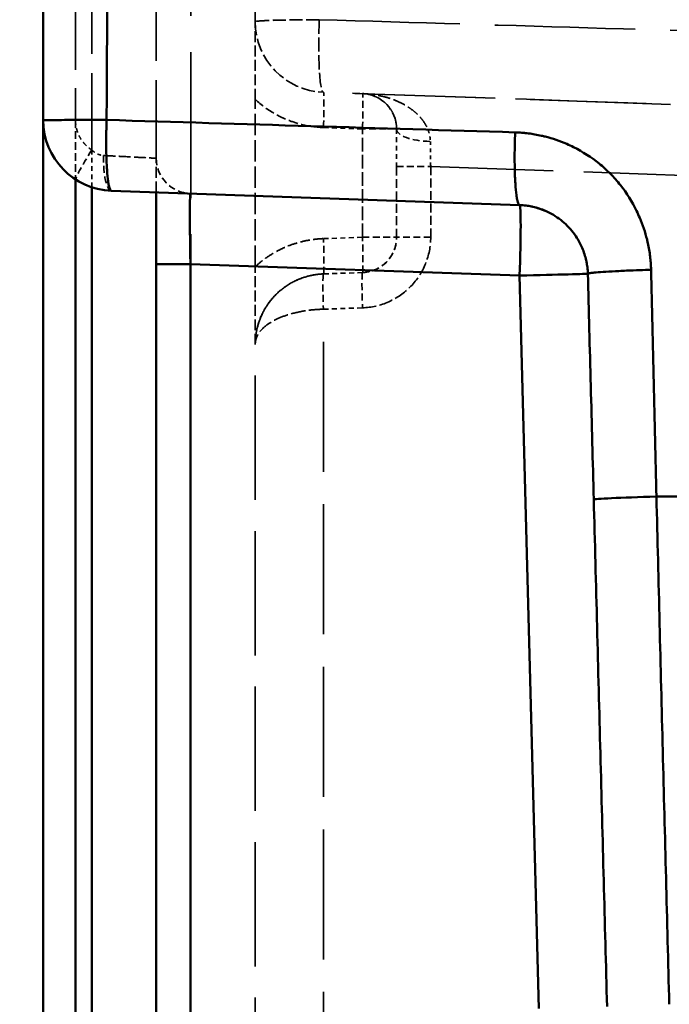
# Model space of a CAD drawing. Header units: millimetres. Extents: x 3367 to 6255, y 2001 to 4216.
# Tile 627 of 656: x 5366 to 5384, y 4022 to 4050. Entities that reach past the tile are written whole.
import ezdxf

# ---------------------------------------------------------------- set-up
doc = ezdxf.new("R2010")
doc.units = ezdxf.units.MM
doc.linetypes.add('DASHED', pattern=[0.2067, 0.1654, -0.0413])
for name, color, linetype, lineweight in [('AM_5', 3, 'Continuous', 25), ('Sichtbare Kanten(DIN)', 7, 'Continuous', 50), ('Sichtbare tangentiale Kanten(DIN)', 7, 'Continuous', 50), ('Verdeckte Kanten(DIN)', 7, 'DASHED', 35), ('Verdeckte tangentiale Kanten(DIN)', 7, 'DASHED', 35)]:
    doc.layers.add(name, color=color, linetype=linetype, lineweight=lineweight)
doc.styles.get("Standard").update_dxf_attribs({"font": 'ISOCP.SHX'})
doc.dimstyles.new('Standard$0', dxfattribs={"dimtxt": 0.18, "dimasz": 0.18, "dimexe": 0.18, "dimexo": 0.0625, "dimgap": 0.09, "dimtad": 0, "dimtih": 1, "dimtoh": 1, "dimdec": 4, "dimzin": 0, "dimdsep": 46, "dimtxsty": 'STANDARD', "dimcen": 0.09, "dimadec": 0, "dimazin": 0, "dimtfac": 1, "dimtdec": 4, "dimtofl": 0, "dimtmove": 0, "dimatfit": 3, "dimfxl": 1, "dimtolj": 1, "dimtzin": 0, "dimarcsym": 0})

# ---------------------------------------------------------------- blocks, each defined once
blk = doc.blocks.new('*D18')
at = {"layer": 'AM_5', "color": 0, "lineweight": -2, "transparency": 16777216}
for p, q in [((5366.55, 4095.878), (5343.015, 4095.878)), ((5343.195, 4094.078), (5343.195, 3447.6)), ((5343.195, 2774.028), (5343.195, 3420.506)), ((5366.55, 2772.228), (5343.015, 2772.228))]:
    blk.add_line(p, q, dxfattribs=at)
at = {"layer": 'AM_5', "color": 0, "transparency": 16777216}
for points in [[(5342.895, 4094.078), (5343.495, 4094.078), (5343.195, 4095.878)], [(5342.895, 2774.028), (5343.495, 2774.028), (5343.195, 2772.228)]]:
    blk.add_solid(points, dxfattribs=at)
at = {"layer": 'Defpoints', "color": 0, "transparency": 16777216}
for p in [(5366.612, 4095.878), (5343.195, 2772.228), (5366.612, 2772.228)]:
    blk.add_point(p, dxfattribs=at)
at = {"layer": 'AM_5', "color": 0, "transparency": 16777216, "insert": (5343.195, 3434.053), "char_height": 10, "attachment_point": 5, "rotation": 90}
blk.add_mtext('\\A1;132,5', dxfattribs=at)

msp = doc.modelspace()

# ---------------------------------------------------------------- linework, layer by layer
at = {"layer": 'Sichtbare Kanten(DIN)'}
for p, q in [((5366.61241, 4075.85478), (5366.61241, 4047.42687)), ((5366.61241, 4017.85299), (5366.61241, 4047.42687)), ((5380.09525, 4045.02465), (5368.54261, 4045.42808)), ((5369.81241, 4043.35126), (5369.81241, 4021.9286))]:
    msp.add_line(p, q, dxfattribs=at)
for centre, start, end in [((5368.61241, 4047.42686), 179.999955, 268), ((5380.02545, 4043.02587), 66.640102, 85.144815)]:
    msp.add_arc(centre, 2, start, end, dxfattribs=at)
for points, knots in [([(5369.81241, 4043.35126), (5369.81241, 4043.57562), (5369.81241, 4043.79988), (5369.81241, 4044.01854), (5369.81241, 4044.18253), (5369.81241, 4044.34347), (5369.81241, 4044.49887), (5369.81241, 4044.55068), (5369.81241, 4044.60187), (5369.81241, 4044.65239), (5369.81241, 4044.85444), (5369.81241, 4045.04544), (5369.81241, 4045.22078), (5369.81241, 4045.27674), (5369.81241, 4045.33111), (5369.81241, 4045.38374)], [-11.7786815, -11.7786815, -11.7786815, -11.7786815, -11.10603156, -11.10603156, -11.10603156, -10.60156533, -10.60156533, -10.60156533, -10.43338162, -10.43338162, -10.43338162, -9.76073168, -9.76073168, -9.76073168, -9.54605046, -9.54605046, -9.54605046, -9.54605046]), ([(5380.09525, 4045.02465), (5380.12661, 4045.02313), (5380.15795, 4045.0216), (5380.18925, 4045.01914), (5380.22052, 4045.01668), (5380.25173, 4045.01328), (5380.28289, 4045.00919), (5380.33044, 4045.00293), (5380.37784, 4044.99504), (5380.42503, 4044.98545), (5380.43946, 4044.98251), (5380.45387, 4044.97941), (5380.46826, 4044.97616), (5380.59018, 4044.94855), (5380.7103, 4044.90925), (5380.82572, 4044.85878), (5380.9025, 4044.82521), (5380.9772, 4044.78672), (5381.04901, 4044.74388), (5381.19327, 4044.65781), (5381.32627, 4044.55416), (5381.44439, 4044.43527), (5381.56214, 4044.31675), (5381.66515, 4044.18303), (5381.75065, 4044.03737), (5381.79299, 4043.96524), (5381.83105, 4043.89007), (5381.86416, 4043.81271), (5381.9138, 4043.69675), (5381.95228, 4043.57588), (5381.97913, 4043.45317), (5381.98225, 4043.43889), (5381.98522, 4043.42459), (5381.98803, 4043.41027), (5381.99737, 4043.36265), (5382.00497, 4043.3148), (5382.01081, 4043.2668), (5382.01462, 4043.23549), (5382.01768, 4043.20411), (5382.02003, 4043.17269), (5382.02121, 4043.15696), (5382.0222, 4043.14123), (5382.02296, 4043.12549), (5382.02372, 4043.10974), (5382.02424, 4043.09399), (5382.02477, 4043.07823)], [0, 0, 0, 0, 0.03167128, 0.03167128, 0.03167128, 0.06331338, 0.06331338, 0.06331338, 0.1116079, 0.1116079, 0.1116079, 0.12637928, 0.12637928, 0.12637928, 0.25155357, 0.25155357, 0.25155357, 0.33482371, 0.33482371, 0.33482371, 0.50211203, 0.50211203, 0.50211203, 0.66886739, 0.66886739, 0.66886739, 0.75144864, 0.75144864, 0.75144864, 0.87522196, 0.87522196, 0.87522196, 0.88962246, 0.88962246, 0.88962246, 0.9375083, 0.9375083, 0.9375083, 0.96874346, 0.96874346, 0.96874346, 0.98437093, 0.98437093, 0.98437093, 1, 1, 1, 1]), ([(5382.02477, 4043.07823), (5382.03849, 4042.55412), (5382.05222, 4042.02995), (5382.06594, 4041.50577), (5382.07996, 4040.97065), (5382.09397, 4040.43552), (5382.10798, 4039.90036), (5382.122, 4039.36518), (5382.13601, 4038.82998), (5382.15003, 4038.29476), (5382.16404, 4037.75953), (5382.17806, 4037.22429), (5382.19207, 4036.68899)], [13.01224523, 13.01224523, 13.01224523, 13.01224523, 14.58596842, 14.58596842, 14.58596842, 16.19257983, 16.19257983, 16.19257983, 17.79924949, 17.79924949, 17.79924949, 19.4059654, 19.4059654, 19.4059654, 19.4059654]), ([(5382.19209, 4036.68838), (5382.2235, 4035.48882), (5382.25492, 4034.28907), (5382.28633, 4033.08942), (5382.31775, 4031.88967), (5382.34916, 4030.69002), (5382.38058, 4029.49035), (5382.41199, 4028.29064), (5382.44341, 4027.09093), (5382.47483, 4025.89117), (5382.50595, 4024.70258), (5382.53708, 4023.51395), (5382.5682, 4022.32531)], [33.8972988, 33.8972988, 33.8972988, 33.8972988, 37.4977417, 37.4977417, 37.4977417, 41.09849148, 41.09849148, 41.09849148, 44.69933489, 44.69933489, 44.69933489, 48.26666851, 48.26666851, 48.26666851, 48.26666851])]:
    msp.add_open_spline(points, degree=3, knots=knots, dxfattribs=at)
at = {"layer": 'Sichtbare tangentiale Kanten(DIN)'}
for p, q in [((5367.52525, 4045.74819), (5367.52525, 4019.53166)), ((5367.98672, 4019.75259), (5367.98672, 4045.52726)), ((5369.81241, 4043.35126), (5370.77751, 4043.35126)), ((5380.09525, 4043.02587), (5370.77751, 4043.35126)), ((5370.77751, 4021.9286), (5370.77751, 4043.35126)), ((5380.63869, 4022.27296), (5380.09525, 4043.02587))]:
    msp.add_line(p, q, dxfattribs=at)
for centre, major_axis, ratio, start_param, end_param in [((5368.07387, 4046.58426), (-0.53853, -0.8426), 0.07351885, 6.27459641, 6.28318531), ((5380.02545, 4043.02587), (0.0698, 1.99878), 0.03487826, 4.71360696, 6.28318531), ((5380.02545, 4043.02587), (1.99931, 0.05235), 0.00091412, 4.7472836, 6.28318531), ((5384.19141, 4036.74073), (-1.99931, -0.05235), 0.01712102, 4.82519354, 6.28425574)]:
    msp.add_ellipse(centre, major_axis=major_axis, ratio=ratio, start_param=start_param, end_param=end_param, dxfattribs=at)
for points, knots in [([(5368.55352, 4075.86167), (5368.54131, 4073.48996), (5368.53037, 4071.11703), (5368.51845, 4068.74597), (5368.50656, 4066.38045), (5368.4937, 4064.0168), (5368.48068, 4061.65134), (5368.46764, 4059.28414), (5368.45446, 4056.91514), (5368.44219, 4054.54626), (5368.42992, 4052.17553), (5368.41856, 4049.80492), (5368.40661, 4047.43518)], [0, 0, 0, 0, 0.25029929, 0.25029929, 0.25029929, 0.50001247, 0.50001247, 0.50001247, 0.74990865, 0.74990865, 0.74990865, 1, 1, 1, 1]), ([(5366.61241, 4047.42686), (5366.61253, 4047.42692), (5366.62147, 4047.42776), (5366.63908, 4047.42821), (5366.66095, 4047.42877), (5366.69635, 4047.42932), (5366.74489, 4047.42985), (5366.77452, 4047.43017), (5366.80902, 4047.43049), (5366.84796, 4047.43079), (5366.9245, 4047.4314), (5367.01805, 4047.43196), (5367.12622, 4047.43246), (5367.23574, 4047.43297), (5367.36027, 4047.43342), (5367.49679, 4047.4338), (5367.56376, 4047.43399), (5367.63362, 4047.43416), (5367.70575, 4047.43431), (5367.82842, 4047.43457), (5367.9577, 4047.43478), (5368.08931, 4047.43493), (5368.19373, 4047.43505), (5368.2997, 4047.43513), (5368.40646, 4047.43517)], [0, 0, 0, 0, 0.111135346, 0.111135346, 0.111135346, 0.249163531, 0.249163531, 0.249163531, 0.333406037, 0.333406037, 0.333406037, 0.499029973, 0.499029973, 0.499029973, 0.66673937, 0.66673937, 0.66673937, 0.749012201, 0.749012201, 0.749012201, 0.888913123, 0.888913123, 0.888913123, 0.999906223, 0.999906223, 0.999906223, 0.999906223]), ([(5368.54261, 4045.42808), (5368.53926, 4045.42864), (5368.53591, 4045.42919), (5368.5326, 4045.43077), (5368.52929, 4045.43234), (5368.52601, 4045.43492), (5368.52277, 4045.43827), (5368.51784, 4045.44335), (5368.51299, 4045.45021), (5368.50821, 4045.45892), (5368.50672, 4045.46164), (5368.50524, 4045.46454), (5368.50377, 4045.46762), (5368.4915, 4045.49331), (5368.47983, 4045.53186), (5368.46909, 4045.58261), (5368.46197, 4045.61628), (5368.45525, 4045.65531), (5368.44902, 4045.69903), (5368.43645, 4045.78726), (5368.4258, 4045.89467), (5368.41741, 4046.0184), (5368.40904, 4046.14188), (5368.40291, 4046.28166), (5368.39918, 4046.43352), (5368.39732, 4046.50919), (5368.39605, 4046.58798), (5368.39542, 4046.66894), (5368.39447, 4046.79047), (5368.39495, 4046.91688), (5368.3968, 4047.04474), (5368.39702, 4047.05998), (5368.39726, 4047.07524), (5368.39752, 4047.09051), (5368.39836, 4047.13995), (5368.39939, 4047.18953), (5368.40061, 4047.23919), (5368.40142, 4047.27181), (5368.4023, 4047.30446), (5368.40329, 4047.33713), (5368.40427, 4047.36981), (5368.40537, 4047.40249), (5368.40646, 4047.43518)], [0, 0, 0, 0, 0.031571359, 0.031571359, 0.031571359, 0.063129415, 0.063129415, 0.063129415, 0.111058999, 0.111058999, 0.111058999, 0.126006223, 0.126006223, 0.126006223, 0.250529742, 0.250529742, 0.250529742, 0.333176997, 0.333176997, 0.333176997, 0.500004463, 0.500004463, 0.500004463, 0.66651033, 0.66651033, 0.66651033, 0.749472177, 0.749472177, 0.749472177, 0.873993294, 0.873993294, 0.873993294, 0.888836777, 0.888836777, 0.888836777, 0.936874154, 0.936874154, 0.936874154, 0.968433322, 0.968433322, 0.968433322, 0.999998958, 0.999998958, 0.999998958, 0.999998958]), ([(5368.40661, 4047.43518), (5370.3331, 4047.37652), (5372.25959, 4047.31806), (5374.1863, 4047.25941), (5376.11308, 4047.20076), (5378.04007, 4047.1419), (5379.96706, 4047.08317)], [0, 0, 0, 0, 0.49999211, 0.49999211, 0.49999211, 1, 1, 1, 1]), ([(5379.96706, 4047.08317), (5379.96267, 4046.9663), (5379.95931, 4046.84915), (5379.957, 4046.73254), (5379.95411, 4046.58645), (5379.95288, 4046.44099), (5379.95345, 4046.30174), (5379.9538, 4046.2187), (5379.95478, 4046.13788), (5379.95638, 4046.06012), (5379.95959, 4045.90436), (5379.96524, 4045.76091), (5379.97315, 4045.63386), (5379.98109, 4045.50632), (5379.99131, 4045.39529), (5380.00353, 4045.3042), (5380.00956, 4045.25925), (5380.01608, 4045.21919), (5380.02302, 4045.1846), (5380.0348, 4045.12595), (5380.04781, 4045.08312), (5380.0615, 4045.05672), (5380.07239, 4045.03573), (5380.08371, 4045.02506), (5380.09525, 4045.02465)], [0, 0, 0, 0, 0.111138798, 0.111138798, 0.111138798, 0.250378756, 0.250378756, 0.250378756, 0.333416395, 0.333416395, 0.333416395, 0.499758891, 0.499758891, 0.499758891, 0.666749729, 0.666749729, 0.666749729, 0.749153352, 0.749153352, 0.749153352, 0.888916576, 0.888916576, 0.888916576, 0.999995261, 0.999995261, 0.999995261, 0.999995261]), ([(5379.96706, 4047.08317), (5380.02978, 4047.08035), (5380.09251, 4047.07745), (5380.15514, 4047.07267), (5380.18774, 4047.07018), (5380.22031, 4047.06718), (5380.25285, 4047.06376), (5380.28275, 4047.06062), (5380.31262, 4047.05709), (5380.34246, 4047.05323), (5380.46688, 4047.03715), (5380.59071, 4047.01532), (5380.71319, 4046.98768), (5380.7481, 4046.9798), (5380.7829, 4046.97146), (5380.81758, 4046.96264), (5381.02637, 4046.90958), (5381.23059, 4046.83986), (5381.42795, 4046.75418), (5381.4937, 4046.72563), (5381.55868, 4046.69532), (5381.62281, 4046.66327), (5381.87939, 4046.53505), (5382.12237, 4046.37923), (5382.34548, 4046.19868), (5382.45615, 4046.10913), (5382.56189, 4046.01338), (5382.66191, 4045.91195), (5382.76346, 4045.80896), (5382.85911, 4045.70012), (5382.9486, 4045.58642), (5383.12634, 4045.36059), (5383.27927, 4045.11517), (5383.40526, 4044.8566), (5383.4362, 4044.79311), (5383.46551, 4044.72881), (5383.49315, 4044.6638), (5383.57808, 4044.46405), (5383.64726, 4044.25758), (5383.69949, 4044.04642), (5383.70795, 4044.01224), (5383.71596, 4043.97794), (5383.72352, 4043.94353), (5383.75065, 4043.82012), (5383.77199, 4043.69535), (5383.7872, 4043.56999), (5383.79089, 4043.53959), (5383.79423, 4043.50916), (5383.7972, 4043.47871), (5383.80038, 4043.44623), (5383.80315, 4043.41372), (5383.80553, 4043.38119), (5383.80784, 4043.34963), (5383.80978, 4043.31805), (5383.81122, 4043.28645), (5383.81267, 4043.25483), (5383.81362, 4043.22319), (5383.81457, 4043.19155)], [0, 0, 0, 0, 0.03131519, 0.03131519, 0.03131519, 0.04761439, 0.04761439, 0.04761439, 0.06259105, 0.06259105, 0.06259105, 0.12504248, 0.12504248, 0.12504248, 0.14284316, 0.14284316, 0.14284316, 0.25002092, 0.25002092, 0.25002092, 0.28572559, 0.28572559, 0.28572559, 0.42858753, 0.42858753, 0.42858753, 0.49944962, 0.49944962, 0.49944962, 0.57139403, 0.57139403, 0.57139403, 0.71428523, 0.71428523, 0.71428523, 0.74937099, 0.74937099, 0.74937099, 0.85717296, 0.85717296, 0.85717296, 0.87462382, 0.87462382, 0.87462382, 0.93721478, 0.93721478, 0.93721478, 0.95239099, 0.95239099, 0.95239099, 0.96857731, 0.96857731, 0.96857731, 0.98428201, 0.98428201, 0.98428201, 1, 1, 1, 1]), ([(5370.77751, 4043.35126), (5370.77299, 4043.61057), (5370.76932, 4043.87269), (5370.76683, 4044.11672), (5370.76436, 4044.3596), (5370.76309, 4044.58072), (5370.76309, 4044.76494), (5370.76309, 4044.94917), (5370.76436, 4045.09766), (5370.76683, 4045.19807), (5370.76932, 4045.29896), (5370.77299, 4045.35022), (5370.77751, 4045.35004)], [0, 0, 0, 0, 0.25059255, 0.25059255, 0.25059255, 0.5, 0.5, 0.5, 0.74940745, 0.74940745, 0.74940745, 1, 1, 1, 1]), ([(5383.81457, 4043.19155), (5383.70764, 4043.18839), (5383.60165, 4043.18496), (5383.49723, 4043.18129), (5383.36632, 4043.17668), (5383.23774, 4043.17168), (5383.11571, 4043.16642), (5383.04306, 4043.16329), (5382.97273, 4043.16006), (5382.90533, 4043.15678), (5382.76989, 4043.15019), (5382.64631, 4043.14336), (5382.53756, 4043.13647), (5382.42882, 4043.12958), (5382.33488, 4043.12263), (5382.2582, 4043.11579), (5382.22004, 4043.11239), (5382.18618, 4043.10902), (5382.15705, 4043.1057), (5382.10812, 4043.10014), (5382.07255, 4043.09475), (5382.05077, 4043.08969), (5382.03339, 4043.08566), (5382.02467, 4043.08183), (5382.02477, 4043.07823)], [0, 0, 0, 0, 0.11111054, 0.11111054, 0.11111054, 0.25040131, 0.25040131, 0.25040131, 0.33333162, 0.33333162, 0.33333162, 0.49999621, 0.49999621, 0.49999621, 0.66666495, 0.66666495, 0.66666495, 0.74959105, 0.74959105, 0.74959105, 0.88888832, 0.88888832, 0.88888832, 1, 1, 1, 1]), ([(5383.81462, 4043.19155), (5383.82667, 4042.66513), (5383.83871, 4042.13874), (5383.8509, 4041.61229), (5383.86334, 4041.07444), (5383.87593, 4040.53651), (5383.88862, 4039.99857), (5383.90132, 4039.46038), (5383.91412, 4038.92217), (5383.92711, 4038.38392), (5383.9401, 4037.84558), (5383.95327, 4037.30719), (5383.96644, 4036.76887)], [0, 0, 0, 0, 0.245921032, 0.245921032, 0.245921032, 0.497168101, 0.497168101, 0.497168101, 0.748527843, 0.748527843, 0.748527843, 0.99993231, 0.99993231, 0.99993231, 0.99993231]), ([(5383.96594, 4036.76887), (5387.92969, 4036.76888), (5399.82512, 4036.76875), (5417.68978, 4036.76827), (5437.57148, 4036.76869), (5455.49932, 4036.76873), (5473.45181, 4036.76872), (5491.4135, 4036.7684), (5509.37538, 4036.76845), (5545.2998, 4036.76883), (5587.23611, 4036.76843), (5629.18013, 4036.76927), (5653.14966, 4036.76892), (5671.12576, 4036.76868), (5689.10071, 4036.76868), (5713.06401, 4036.7689), (5743.01096, 4036.76874), (5778.9306, 4036.76939), (5814.82421, 4036.76885), (5846.69502, 4036.76941), (5870.5689, 4036.77046), (5882.49419, 4036.7694), (5886.46789, 4036.7687)], [0, 0, 0, 0, 0.023751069, 0.071253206, 0.10690133, 0.142627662, 0.178377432, 0.214123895, 0.249853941, 0.28556549, 0.428445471, 0.499893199, 0.535612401, 0.571336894, 0.607061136, 0.642780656, 0.714220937, 0.785665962, 0.857108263, 0.9285531, 0.976184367, 0.999999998, 0.999999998, 0.999999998, 0.999999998]), ([(5384.32809, 4022.39165), (5384.29767, 4023.58201), (5384.26725, 4024.77238), (5384.237, 4025.96275), (5384.20647, 4027.16395), (5384.1761, 4028.36515), (5384.14584, 4029.56634), (5384.11559, 4030.76715), (5384.08544, 4031.96795), (5384.05547, 4033.16865), (5384.02551, 4034.36875), (5383.99573, 4035.56875), (5383.96594, 4036.76887)], [0, 0, 0, 0, 0.24837747, 0.24837747, 0.24837747, 0.49901267, 0.49901267, 0.49901267, 0.7495684, 0.7495684, 0.7495684, 1, 1, 1, 1])]:
    msp.add_open_spline(points, degree=3, knots=knots, dxfattribs=at)
msp.add_open_spline([(5377.50127, 4047.15838), (5377.50127, 4047.15838), (5377.50127, 4047.15837), (5377.50127, 4047.15837)], degree=3, dxfattribs=at)
at = {"layer": 'Verdeckte Kanten(DIN)', "ltscale": 13.619825}
msp.add_line((5372.61241, 4050.21734), (5372.61241, 4068.08627), dxfattribs=at)
at = {"layer": 'Verdeckte Kanten(DIN)', "ltscale": 13.354528}
msp.add_line((5369.81241, 4046.34943), (5369.81241, 4063.87798), dxfattribs=at)
at = {"layer": 'Verdeckte Kanten(DIN)', "ltscale": 24.021263}
msp.add_line((5399.24729, 4047.35585), (5374.54261, 4048.21856), dxfattribs=at)
at = {"layer": 'Verdeckte Kanten(DIN)'}
for p, q in [((5372.61241, 4048.013), (5372.61241, 4048.01298)), ((5380.09539, 4045.02465), (5380.09525, 4045.02465)), ((5372.61241, 4043.27957), (5372.61241, 4043.27956))]:
    msp.add_line(p, q, dxfattribs=at)
at = {"layer": 'Verdeckte Kanten(DIN)', "ltscale": 3.606184}
msp.add_line((5372.61241, 4043.27957), (5372.61241, 4048.01298), dxfattribs=at)
at = {"layer": 'Verdeckte Kanten(DIN)', "ltscale": 1.52505}
msp.add_line((5376.61241, 4046.11379), (5376.61241, 4044.11197), dxfattribs=at)
at = {"layer": 'Verdeckte Kanten(DIN)', "ltscale": 0.842572}
msp.add_line((5375.64731, 4043.11258), (5374.54261, 4043.074), dxfattribs=at)
at = {"layer": 'Verdeckte Kanten(DIN)', "ltscale": 21.301537}
msp.add_line((5372.61241, 4019.06008), (5372.61241, 4041.07522), dxfattribs=at)
at = {"layer": 'Verdeckte Kanten(DIN)', "ltscale": 0.000366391}
msp.add_line((5382.19209, 4036.68838), (5382.19207, 4036.68899), dxfattribs=at)
at = {"layer": 'Verdeckte Kanten(DIN)', "ltscale": 2.340223}
msp.add_arc((5374.61241, 4050.21734), 2, 180, 267.999999, dxfattribs=at)
at = {"layer": 'Verdeckte Kanten(DIN)', "ltscale": 1.170062}
for centre, start, end in [((5375.61241, 4047.18059), 0, 88), ((5370.81241, 4046.34943), 180, 268), ((5375.61241, 4044.11197), 272, 0)]:
    msp.add_arc(centre, 1, start, end, dxfattribs=at)
at = {"layer": 'Verdeckte Kanten(DIN)', "ltscale": 0.075832}
msp.add_arc((5380.02545, 4043.02587), 2, 85.144815, 88, dxfattribs=at)
at = {"layer": 'Verdeckte Kanten(DIN)', "ltscale": 1.732274}
msp.add_arc((5380.02545, 4043.02587), 2, 1.5, 66.640102, dxfattribs=at)
at = {"layer": 'Verdeckte Kanten(DIN)', "ltscale": 1.852119}
for points, knots in [([(5372.61241, 4048.013), (5372.61241, 4048.19666), (5372.61241, 4048.39332), (5372.61241, 4048.80168), (5372.61241, 4048.99384), (5372.61241, 4049.3605), (5372.61241, 4049.54279), (5372.61241, 4049.7993), (5372.61241, 4049.88421), (5372.61241, 4050.01011), (5372.61241, 4050.05177), (5372.61241, 4050.11413), (5372.61241, 4050.13485), (5372.61241, 4050.17475), (5372.61241, 4050.19856), (5372.61241, 4050.20997), (5372.61241, 4050.21184), (5372.61241, 4050.21368), (5372.61241, 4050.21459), (5372.61241, 4050.21552), (5372.61241, 4050.21596), (5372.61241, 4050.21695), (5372.61241, 4050.21718), (5372.61241, 4050.2173), (5372.61241, 4050.21731), (5372.61241, 4050.21733), (5372.61241, 4050.21733), (5372.61241, 4050.21734), (5372.61241, 4050.21734), (5372.61241, 4050.21734)], [0, 0, 0, 0, 0.055098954, 0.055098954, 0.106833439, 0.106833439, 0.156799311, 0.156799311, 0.181825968, 0.181825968, 0.194260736, 0.194260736, 0.200452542, 0.200452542, 0.206197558, 0.206197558, 0.20678385, 0.20678385, 0.207040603, 0.207040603, 0.207157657, 0.207157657, 0.207399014, 0.207399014, 0.207444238, 0.207444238, 0.207467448, 0.207467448, 0.207490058, 0.207490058, 0.207490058, 0.207490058]), ([(5372.61241, 4041.07522), (5372.61241, 4041.07522), (5372.61241, 4041.07522), (5372.61241, 4041.07522), (5372.61241, 4041.07523), (5372.61241, 4041.07524), (5372.61241, 4041.07526), (5372.61241, 4041.07537), (5372.61241, 4041.07561), (5372.61241, 4041.0766), (5372.61241, 4041.07703), (5372.61241, 4041.07797), (5372.61241, 4041.07887), (5372.61241, 4041.08071), (5372.61241, 4041.08259), (5372.61241, 4041.09399), (5372.61241, 4041.1178), (5372.61241, 4041.1577), (5372.61241, 4041.17843), (5372.61241, 4041.24078), (5372.61241, 4041.28244), (5372.61241, 4041.40834), (5372.61241, 4041.49325), (5372.61241, 4041.74977), (5372.61241, 4041.93205), (5372.61241, 4042.29872), (5372.61241, 4042.49087), (5372.61241, 4042.89924), (5372.61241, 4043.0959), (5372.61241, 4043.27956)], [0, 0, 0, 0, 0.0000034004, 0.0000034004, 0.0000068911, 0.0000068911, 0.0000136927, 0.0000136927, 0.0000499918, 0.0000499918, 0.0000675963, 0.0000675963, 0.0001062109, 0.0001062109, 0.0001943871, 0.0001943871, 0.0010584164, 0.0010584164, 0.0019896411, 0.0019896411, 0.0038597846, 0.0038597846, 0.0076237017, 0.0076237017, 0.015138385, 0.015138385, 0.0229190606, 0.0229190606, 0.0312057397, 0.0312057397, 0.0312057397, 0.0312057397])]:
    msp.add_open_spline(points, degree=3, knots=knots, dxfattribs=at)
at = {"layer": 'Verdeckte Kanten(DIN)', "ltscale": 22.342924}
msp.add_open_spline([(5397.52119, 4047.41613), (5389.86067, 4047.68364), (5382.20127, 4047.95111), (5374.54261, 4048.21856)], degree=3, dxfattribs=at)
at = {"layer": 'Verdeckte Kanten(DIN)', "ltscale": 2.410414}
msp.add_open_spline([(5376.61241, 4047.18059), (5376.61236, 4047.20111), (5376.61177, 4047.22119), (5376.61059, 4047.24081), (5376.60989, 4047.25253), (5376.60899, 4047.26408), (5376.6079, 4047.27547), (5376.60712, 4047.28362), (5376.60624, 4047.29169), (5376.60528, 4047.29967), (5376.60048, 4047.33957), (5376.59352, 4047.37737), (5376.58499, 4047.41314), (5376.58247, 4047.4237), (5376.57982, 4047.43408), (5376.57704, 4047.44428), (5376.55953, 4047.50852), (5376.53705, 4047.56582), (5376.51174, 4047.61785), (5376.50292, 4047.63599), (5376.49375, 4047.65349), (5376.48426, 4047.6704), (5376.45985, 4047.71393), (5376.43337, 4047.75347), (5376.40553, 4047.78972), (5376.38833, 4047.8121), (5376.37062, 4047.83323), (5376.35247, 4047.8532), (5376.32779, 4047.88035), (5376.30232, 4047.90535), (5376.27626, 4047.92847), (5376.24972, 4047.95201), (5376.22258, 4047.97359), (5376.19496, 4047.99339), (5376.17398, 4048.00841), (5376.15273, 4048.02241), (5376.13126, 4048.03544), (5376.09508, 4048.05741), (5376.05827, 4048.07665), (5376.02101, 4048.09334), (5376.00599, 4048.10007), (5375.9909, 4048.10638), (5375.97574, 4048.1123), (5375.92996, 4048.13015), (5375.88359, 4048.14435), (5375.83685, 4048.15509), (5375.82903, 4048.15689), (5375.8212, 4048.15859), (5375.81336, 4048.1602), (5375.78587, 4048.16583), (5375.75827, 4048.17028), (5375.7306, 4048.17358), (5375.72399, 4048.17436), (5375.71737, 4048.17508), (5375.71075, 4048.17574), (5375.68963, 4048.17783), (5375.66849, 4048.17924), (5375.64731, 4048.17998)], degree=3, knots=[0, 0, 0, 0, 0.02449658, 0.02449658, 0.02449658, 0.03912423, 0.03912423, 0.03912423, 0.04959973, 0.04959973, 0.04959973, 0.10192588, 0.10192588, 0.10192588, 0.11737268, 0.11737268, 0.11737268, 0.21457804, 0.21457804, 0.21457804, 0.24847271, 0.24847271, 0.24847271, 0.3357204, 0.3357204, 0.3357204, 0.38959504, 0.38959504, 0.38959504, 0.46287277, 0.46287277, 0.46287277, 0.53749429, 0.53749429, 0.53749429, 0.59414386, 0.59414386, 0.59414386, 0.68958732, 0.68958732, 0.68958732, 0.72805071, 0.72805071, 0.72805071, 0.84420731, 0.84420731, 0.84420731, 0.86364102, 0.86364102, 0.86364102, 0.93178179, 0.93178179, 0.93178179, 0.9480691, 0.9480691, 0.9480691, 1, 1, 1, 1], dxfattribs=at)
at = {"layer": 'Verdeckte Kanten(DIN)', "ltscale": 0.830827}
msp.add_open_spline([(5376.61241, 4047.18059), (5376.61241, 4047.09566), (5376.61241, 4047.00923), (5376.61241, 4046.92172), (5376.61241, 4046.83418), (5376.61241, 4046.74554), (5376.61241, 4046.65616), (5376.61241, 4046.56678), (5376.61241, 4046.47665), (5376.61241, 4046.38611), (5376.61241, 4046.29561), (5376.61241, 4046.20468), (5376.61241, 4046.11379)], degree=3, knots=[-2.35521291, -2.35521291, -2.35521291, -2.35521291, -2.0825894, -2.0825894, -2.0825894, -1.80989027, -1.80989027, -1.80989027, -1.53719872, -1.53719872, -1.53719872, -1.26459815, -1.26459815, -1.26459815, -1.26459815], dxfattribs=at)
at = {"layer": 'Verdeckte Kanten(DIN)', "ltscale": 1.886635}
msp.add_open_spline([(5369.81241, 4045.38374), (5369.81241, 4045.41356), (5369.81241, 4045.44282), (5369.81241, 4045.47149), (5369.81241, 4045.55077), (5369.81241, 4045.62555), (5369.81241, 4045.69543), (5369.81241, 4045.83518), (5369.81241, 4045.95531), (5369.81241, 4046.0526), (5369.81241, 4046.07692), (5369.81241, 4046.09982), (5369.81241, 4046.12124), (5369.81241, 4046.1855), (5369.81241, 4046.23653), (5369.81241, 4046.27391), (5369.81241, 4046.32375), (5369.81241, 4046.34943), (5369.81241, 4046.34943)], degree=3, knots=[-9.54605046, -9.54605046, -9.54605046, -9.54605046, -9.42440671, -9.42440671, -9.42440671, -9.08808174, -9.08808174, -9.08808174, -8.41543181, -8.41543181, -8.41543181, -8.24724809, -8.24724809, -8.24724809, -7.74278187, -7.74278187, -7.74278187, -7.07013193, -7.07013193, -7.07013193, -7.07013193], dxfattribs=at)
at = {"layer": 'Verdeckte Kanten(DIN)', "ltscale": 1.171338}
msp.add_open_spline([(5375.64731, 4043.11258), (5375.81786, 4043.11853), (5376.15561, 4043.21967), (5376.52312, 4043.60024), (5376.61241, 4043.94131), (5376.61241, 4044.11197)], degree=3, dxfattribs=at)
at = {"layer": 'Verdeckte Kanten(DIN)', "ltscale": 2.483543}
msp.add_open_spline([(5372.61241, 4041.07522), (5372.61241, 4041.11719), (5372.61637, 4041.243), (5372.64821, 4041.4948), (5372.74481, 4041.82583), (5372.93143, 4042.18505), (5373.20526, 4042.51974), (5373.57259, 4042.8062), (5373.97461, 4042.98695), (5374.31155, 4043.05839), (5374.48476, 4043.07198), (5374.54261, 4043.074)], degree=3, knots=[0, 0, 0, 0, 0.04328084, 0.12984251, 0.26103766, 0.39560236, 0.53586413, 0.68426342, 0.83982634, 0.94660878, 1, 1, 1, 1], dxfattribs=at)
at = {"layer": 'Verdeckte Kanten(DIN)', "ltscale": 2.342264}
msp.add_open_spline([(5374.54261, 4043.074), (5374.43009, 4043.07008), (5374.31794, 4043.05648), (5374.20688, 4043.03343), (5374.0676, 4043.00452), (5373.92984, 4042.96052), (5373.79855, 4042.90212), (5373.72046, 4042.86738), (5373.64466, 4042.82756), (5373.57186, 4042.78318), (5373.42558, 4042.69401), (5373.29151, 4042.58658), (5373.1732, 4042.46396), (5373.05501, 4042.34146), (5372.95252, 4042.20378), (5372.86866, 4042.05456), (5372.82696, 4041.98036), (5372.7899, 4041.90331), (5372.75798, 4041.82416), (5372.7043, 4041.69103), (5372.66521, 4041.55194), (5372.64122, 4041.41185), (5372.62209, 4041.30015), (5372.61242, 4041.1877), (5372.61241, 4041.07522)], degree=3, knots=[0, 0, 0, 0, 0.11121093, 0.11121093, 0.11121093, 0.25067341, 0.25067341, 0.25067341, 0.33363278, 0.33363278, 0.33363278, 0.50034691, 0.50034691, 0.50034691, 0.66687735, 0.66687735, 0.66687735, 0.7496836, 0.7496836, 0.7496836, 0.88895912, 0.88895912, 0.88895912, 1, 1, 1, 1], dxfattribs=at)
at = {"layer": 'Verdeckte tangentiale Kanten(DIN)', "ltscale": 24.928251}
msp.add_line((5370.78672, 3998.85791), (5370.78672, 4076.14795), dxfattribs=at)
at = {"layer": 'Verdeckte tangentiale Kanten(DIN)', "ltscale": 12.533653}
msp.add_line((5367.52525, 4063.87798), (5367.52525, 4047.42686), dxfattribs=at)
at = {"layer": 'Verdeckte tangentiale Kanten(DIN)', "ltscale": 13.175616}
msp.add_line((5367.98672, 4046.58426), (5367.98672, 4063.87798), dxfattribs=at)
at = {"layer": 'Verdeckte tangentiale Kanten(DIN)', "ltscale": 1.13017}
msp.add_line((5366.61241, 4047.42686), (5367.52525, 4047.42686), dxfattribs=at)
at = {"layer": 'Verdeckte tangentiale Kanten(DIN)', "ltscale": 1.278842}
msp.add_line((5367.52525, 4047.42686), (5367.52525, 4045.74819), dxfattribs=at)
at = {"layer": 'Verdeckte tangentiale Kanten(DIN)', "ltscale": 0.842572}
for p, q in [((5374.54261, 4047.21917), (5375.64731, 4047.18059)), ((5374.54261, 4044.07339), (5375.64731, 4044.11197)), ((5374.54261, 4042.07461), (5375.64731, 4042.11319))]:
    msp.add_line(p, q, dxfattribs=at)
at = {"layer": 'Verdeckte tangentiale Kanten(DIN)', "ltscale": 2.337818}
msp.add_line((5375.64731, 4044.11197), (5375.64731, 4047.18059), dxfattribs=at)
at = {"layer": 'Verdeckte tangentiale Kanten(DIN)', "ltscale": 1.170062}
for p, q in [((5376.61241, 4047.18059), (5375.64731, 4047.18059)), ((5376.61241, 4046.11379), (5377.57751, 4046.11379)), ((5375.64731, 4044.11197), (5376.61241, 4044.11197)), ((5377.57751, 4044.11197), (5376.61241, 4044.11197))]:
    msp.add_line(p, q, dxfattribs=at)
at = {"layer": 'Verdeckte tangentiale Kanten(DIN)', "ltscale": 0.805202}
msp.add_line((5367.98672, 4045.52726), (5367.98672, 4046.58426), dxfattribs=at)
at = {"layer": 'Verdeckte tangentiale Kanten(DIN)', "ltscale": 1.52505}
msp.add_line((5377.57751, 4044.11197), (5377.57751, 4046.11379), dxfattribs=at)
at = {"layer": 'Verdeckte tangentiale Kanten(DIN)', "ltscale": 20.992945}
msp.add_line((5377.57751, 4046.11379), (5399.24731, 4045.35707), dxfattribs=at)
at = {"layer": 'Verdeckte tangentiale Kanten(DIN)', "ltscale": 22.268534}
msp.add_line((5374.54261, 4019.06008), (5374.54261, 4042.07461), dxfattribs=at)
at = {"layer": 'Verdeckte tangentiale Kanten(DIN)', "ltscale": 2.430867}
msp.add_ellipse((5374.61241, 4050.21734), major_axis=(-0.0698, -1.99878), ratio=0.09469897, start_param=4.68780936, end_param=6.28318531, dxfattribs=at)
at = {"layer": 'Verdeckte tangentiale Kanten(DIN)', "ltscale": 1.195728}
for centre, major_axis, start_param, end_param in [((5374.50771, 4047.21917), (0.0349, 0.99939), 4.71360696, 6.28318531), ((5375.61241, 4047.18059), (0.0349, 0.99939), 4.71360696, 6.28318531), ((5374.50771, 4044.07339), (0.0349, -0.99939), 0, 1.56957835), ((5375.61241, 4044.11197), (0.0349, -0.99939), 0, 1.56957835), ((5375.68221, 4042.11319), (-0.0349, 0.99939), 0, 1.56957835), ((5374.57751, 4042.07461), (-0.0349, 0.99939), 0, 1.56957835)]:
    msp.add_ellipse(centre, major_axis=major_axis, ratio=0.03487826, start_param=start_param, end_param=end_param, dxfattribs=at)
at = {"layer": 'Verdeckte tangentiale Kanten(DIN)', "ltscale": 1.162352}
msp.add_ellipse((5377.61241, 4047.18059), major_axis=(-1, 0), ratio=0.35560563, start_param=0, end_param=1.52577054, dxfattribs=at)
at = {"layer": 'Verdeckte tangentiale Kanten(DIN)', "ltscale": 1.15434}
msp.add_ellipse((5368.07387, 4046.58426), major_axis=(-0.53853, -0.8426), ratio=0.07351885, start_param=4.75934245, end_param=6.27459641, dxfattribs=at)
at = {"layer": 'Verdeckte tangentiale Kanten(DIN)', "ltscale": 1.189875}
msp.add_ellipse((5368.57751, 4046.42747), major_axis=(-0.0349, -0.99939), ratio=0.25488824, start_param=4.72128964, end_param=6.28318531, dxfattribs=at)
at = {"layer": 'Verdeckte tangentiale Kanten(DIN)', "ltscale": 0.000266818}
msp.add_ellipse((5384.19141, 4036.74074), major_axis=(1.99932, 0.05235), ratio=0.01711864, start_param=1.68336015, end_param=1.68360088, dxfattribs=at)
at = {"layer": 'Verdeckte tangentiale Kanten(DIN)', "ltscale": 2.249854}
msp.add_open_spline([(5374.42434, 4050.27302), (5374.18152, 4050.27238), (5373.94072, 4050.27047), (5373.71892, 4050.26738), (5373.4977, 4050.26429), (5373.2985, 4050.26006), (5373.13338, 4050.25499), (5372.96826, 4050.24992), (5372.83631, 4050.24397), (5372.74719, 4050.23752), (5372.69744, 4050.23392), (5372.66124, 4050.23018), (5372.63904, 4050.2264), (5372.62133, 4050.22339), (5372.61241, 4050.22037), (5372.61241, 4050.21734)], degree=3, knots=[0, 0, 0, 0, 0.25027043, 0.25027043, 0.25027043, 0.49989562, 0.49989562, 0.49989562, 0.74952439, 0.74952439, 0.74952439, 0.88889904, 0.88889904, 0.88889904, 1, 1, 1, 1], dxfattribs=at)
at = {"layer": 'Verdeckte tangentiale Kanten(DIN)', "ltscale": 24.031012}
msp.add_open_spline([(5374.42489, 4050.27302), (5377.12506, 4050.19098), (5379.82648, 4050.10926), (5382.5277, 4050.02746), (5385.24375, 4049.94521), (5387.9596, 4049.8629), (5390.67493, 4049.77999), (5393.38213, 4049.69734), (5396.0888, 4049.6141), (5398.79689, 4049.53099), (5398.91262, 4049.52744), (5399.02836, 4049.52388), (5399.14411, 4049.52033)], degree=3, knots=[0, 0, 0, 0, 0.32778106, 0.32778106, 0.32778106, 0.65736194, 0.65736194, 0.65736194, 0.98595661, 0.98595661, 0.98595661, 1, 1, 1, 1], dxfattribs=at)
at = {"layer": 'Verdeckte tangentiale Kanten(DIN)', "ltscale": 2.111304}
msp.add_open_spline([(5375.64731, 4048.17998), (5375.68603, 4048.17863), (5375.72473, 4048.1765), (5375.76338, 4048.1736), (5375.77943, 4048.1724), (5375.79548, 4048.17106), (5375.81152, 4048.16959), (5375.86614, 4048.16457), (5375.92066, 4048.15801), (5375.97497, 4048.14989), (5376.08305, 4048.13372), (5376.19031, 4048.11135), (5376.29604, 4048.08236), (5376.40053, 4048.05371), (5376.50353, 4048.01859), (5376.6041, 4047.9764), (5376.62771, 4047.96649), (5376.65118, 4047.95619), (5376.6745, 4047.94549), (5376.74878, 4047.91141), (5376.8215, 4047.87321), (5376.89201, 4047.83045), (5376.92417, 4047.81095), (5376.95588, 4047.79049), (5376.98702, 4047.76902), (5377.0432, 4047.73028), (5377.0975, 4047.68818), (5377.14934, 4047.64246), (5377.1892, 4047.60729), (5377.2276, 4047.56998), (5377.26406, 4047.53027), (5377.29864, 4047.49262), (5377.33135, 4047.45289), (5377.36189, 4047.41084), (5377.40532, 4047.35103), (5377.44433, 4047.28655), (5377.47648, 4047.21676), (5377.48527, 4047.19768), (5377.49355, 4047.17821), (5377.50127, 4047.15838)], degree=3, knots=[0.00049031, 0.00049031, 0.00049031, 0.00049031, 0.047697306, 0.047697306, 0.047697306, 0.067310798, 0.067310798, 0.067310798, 0.134106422, 0.134106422, 0.134106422, 0.267026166, 0.267026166, 0.267026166, 0.398388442, 0.398388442, 0.398388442, 0.429228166, 0.429228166, 0.429228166, 0.527446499, 0.527446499, 0.527446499, 0.57223983, 0.57223983, 0.57223983, 0.653035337, 0.653035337, 0.653035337, 0.715169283, 0.715169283, 0.715169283, 0.774076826, 0.774076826, 0.774076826, 0.857874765, 0.857874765, 0.857874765, 0.880785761, 0.880785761, 0.880785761, 0.880785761], dxfattribs=at)
at = {"layer": 'Verdeckte tangentiale Kanten(DIN)', "ltscale": 1.624682}
msp.add_open_spline([(5374.54261, 4047.21917), (5374.3059, 4047.22743), (5374.07029, 4047.26433), (5373.84215, 4047.32781), (5373.70024, 4047.3673), (5373.56113, 4047.41714), (5373.42654, 4047.47701), (5373.34475, 4047.51339), (5373.26463, 4047.55346), (5373.18644, 4047.59706), (5372.97957, 4047.71239), (5372.78642, 4047.85233), (5372.61241, 4048.01299)], degree=3, knots=[-4.60972715, -4.60972715, -4.60972715, -4.60972715, -3.89887006, -3.89887006, -3.89887006, -3.45670518, -3.45670518, -3.45670518, -3.18801297, -3.18801297, -3.18801297, -2.47715588, -2.47715588, -2.47715588, -2.47715588], dxfattribs=at)
at = {"layer": 'Verdeckte tangentiale Kanten(DIN)', "ltscale": 0.764276}
msp.add_open_spline([(5367.52525, 4047.42686), (5367.52525, 4047.41643), (5367.52528, 4047.40598), (5367.52553, 4047.39555), (5367.52578, 4047.38511), (5367.52626, 4047.37468), (5367.52691, 4047.36425), (5367.52821, 4047.34341), (5367.53019, 4047.32261), (5367.53285, 4047.3019), (5367.53784, 4047.26297), (5367.54519, 4047.22436), (5367.55463, 4047.18628), (5367.56194, 4047.15682), (5367.57057, 4047.12768), (5367.58052, 4047.09901), (5367.59877, 4047.04642), (5367.62141, 4046.99534), (5367.64815, 4046.94651), (5367.6749, 4046.89768), (5367.70575, 4046.85109), (5367.74023, 4046.80739), (5367.75747, 4046.78555), (5367.77558, 4046.76437), (5367.79453, 4046.74398), (5367.82296, 4046.71338), (5367.8533, 4046.68455), (5367.8854, 4046.65782), (5367.90145, 4046.64445), (5367.91793, 4046.63161), (5367.93482, 4046.61932), (5367.94326, 4046.61317), (5367.9518, 4046.60717), (5367.96047, 4046.60134), (5367.96913, 4046.59552), (5367.97792, 4046.58988), (5367.98672, 4046.58426)], degree=3, knots=[-3.14159265, -3.14159265, -3.14159265, -3.14159265, -3.11027805, -3.11027805, -3.11027805, -3.0789641, -3.0789641, -3.0789641, -3.01633699, -3.01633699, -3.01633699, -2.89862814, -2.89862814, -2.89862814, -2.80755882, -2.80755882, -2.80755882, -2.64054282, -2.64054282, -2.64054282, -2.47352499, -2.47352499, -2.47352499, -2.39002586, -2.39002586, -2.39002586, -2.26475426, -2.26475426, -2.26475426, -2.20212337, -2.20212337, -2.20212337, -2.17080747, -2.17080747, -2.17080747, -2.13949116, -2.13949116, -2.13949116, -2.13949116], dxfattribs=at)
at = {"layer": 'Verdeckte tangentiale Kanten(DIN)', "ltscale": 0.287313}
msp.add_open_spline([(5377.50127, 4047.15837), (5377.50414, 4047.15101), (5377.50692, 4047.14359), (5377.50963, 4047.13613), (5377.52732, 4047.0874), (5377.54157, 4047.03656), (5377.55146, 4046.98438), (5377.55284, 4046.97706), (5377.55415, 4046.96972), (5377.55536, 4046.96235), (5377.55845, 4046.94359), (5377.56097, 4046.92474), (5377.56289, 4046.90568), (5377.56555, 4046.87921), (5377.56706, 4046.85232), (5377.5674, 4046.82534)], degree=3, knots=[0.880789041, 0.880789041, 0.880789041, 0.880789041, 0.889294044, 0.889294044, 0.889294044, 0.944839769, 0.944839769, 0.944839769, 0.952624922, 0.952624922, 0.952624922, 0.972456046, 0.972456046, 0.972456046, 1, 1, 1, 1], dxfattribs=at)
at = {"layer": 'Verdeckte tangentiale Kanten(DIN)', "ltscale": 0.554126}
msp.add_open_spline([(5377.5674, 4046.82534), (5377.56801, 4046.76878), (5377.56868, 4046.71124), (5377.56941, 4046.65269), (5377.56965, 4046.63346), (5377.5699, 4046.61411), (5377.57016, 4046.59465), (5377.57067, 4046.55534), (5377.57122, 4046.51556), (5377.57178, 4046.47557), (5377.57235, 4046.43552), (5377.57295, 4046.39525), (5377.57356, 4046.35499), (5377.57387, 4046.33514), (5377.57418, 4046.31529), (5377.57449, 4046.29545), (5377.57545, 4046.23488), (5377.57645, 4046.17433), (5377.57751, 4046.11379)], degree=3, knots=[0, 0, 0, 0, 0.25090301, 0.25090301, 0.25090301, 0.33333333, 0.33333333, 0.33333333, 0.4998849, 0.4998849, 0.4998849, 0.66666667, 0.66666667, 0.66666667, 0.74892669, 0.74892669, 0.74892669, 1, 1, 1, 1], dxfattribs=at)
at = {"layer": 'Verdeckte tangentiale Kanten(DIN)', "ltscale": 0.292288}
msp.add_open_spline([(5367.98672, 4046.58426), (5367.98987, 4046.58124), (5367.99302, 4046.57822), (5367.99622, 4046.57524), (5367.99939, 4046.57229), (5368.00259, 4046.56938), (5368.00583, 4046.5665), (5368.01222, 4046.56081), (5368.01872, 4046.55524), (5368.02536, 4046.54979), (5368.03823, 4046.53923), (5368.05158, 4046.52914), (5368.06547, 4046.51951), (5368.07199, 4046.515), (5368.07862, 4046.51059), (5368.08538, 4046.50629), (5368.10558, 4046.49344), (5368.12694, 4046.48162), (5368.1489, 4046.47145), (5368.16625, 4046.46341), (5368.18397, 4046.4564), (5368.2017, 4046.45051), (5368.21285, 4046.44682), (5368.22401, 4046.44354), (5368.23517, 4046.4407), (5368.2497, 4046.43699), (5368.26425, 4046.43402), (5368.2788, 4046.43181), (5368.28608, 4046.4307), (5368.29336, 4046.42978), (5368.30065, 4046.42905), (5368.30429, 4046.42869), (5368.30793, 4046.42837), (5368.31156, 4046.42811), (5368.3152, 4046.42786), (5368.31884, 4046.42766), (5368.32247, 4046.42747)], degree=3, knots=[0, 0, 0, 0, 0.03494168, 0.03494168, 0.03494168, 0.06962394, 0.06962394, 0.06962394, 0.13811098, 0.13811098, 0.13811098, 0.27100141, 0.27100141, 0.27100141, 0.33333333, 0.33333333, 0.33333333, 0.51955162, 0.51955162, 0.51955162, 0.66666667, 0.66666667, 0.66666667, 0.75912245, 0.75912245, 0.75912245, 0.87953269, 0.87953269, 0.87953269, 0.93979015, 0.93979015, 0.93979015, 0.96990502, 0.96990502, 0.96990502, 1, 1, 1, 1], dxfattribs=at)
at = {"layer": 'Verdeckte tangentiale Kanten(DIN)', "ltscale": 2.001425}
msp.add_open_spline([(5368.32247, 4046.42747), (5368.4157, 4046.42259), (5368.50711, 4046.4178), (5368.59628, 4046.41313), (5368.70814, 4046.40727), (5368.81656, 4046.40159), (5368.91863, 4046.39624), (5369.1015, 4046.38667), (5369.26337, 4046.37819), (5369.39656, 4046.37121), (5369.52969, 4046.36424), (5369.63476, 4046.35873), (5369.70552, 4046.35503), (5369.74496, 4046.35296), (5369.77362, 4046.35146), (5369.79123, 4046.35054), (5369.80529, 4046.3498), (5369.81238, 4046.34943), (5369.81241, 4046.34943)], degree=3, knots=[0, 0, 0, 0, 0.11111365, 0.11111365, 0.11111365, 0.25049457, 0.25049457, 0.25049457, 0.50020011, 0.50020011, 0.50020011, 0.7497834, 0.7497834, 0.7497834, 0.88889232, 0.88889232, 0.88889232, 1, 1, 1, 1], dxfattribs=at)
at = {"layer": 'Verdeckte tangentiale Kanten(DIN)', "ltscale": 1.624681}
msp.add_open_spline([(5372.61241, 4043.27956), (5372.69937, 4043.35987), (5372.79119, 4043.43504), (5372.8871, 4043.50453), (5372.98302, 4043.57402), (5373.08301, 4043.63783), (5373.18644, 4043.6955), (5373.26462, 4043.73908), (5373.34475, 4043.77916), (5373.42654, 4043.81554), (5373.45296, 4043.8273), (5373.47955, 4043.83866), (5373.5063, 4043.84964), (5373.61585, 4043.8946), (5373.72808, 4043.93301), (5373.84215, 4043.96475), (5373.95622, 4043.99649), (5374.07215, 4044.02156), (5374.18916, 4044.03976), (5374.30616, 4044.05795), (5374.42426, 4044.06926), (5374.54261, 4044.07339)], degree=3, knots=[-11.55902762, -11.55902762, -11.55902762, -11.55902762, -11.20359908, -11.20359908, -11.20359908, -10.84817053, -10.84817053, -10.84817053, -10.5795192, -10.5795192, -10.5795192, -10.49274199, -10.49274199, -10.49274199, -10.13731344, -10.13731344, -10.13731344, -9.7818849, -9.7818849, -9.7818849, -9.42645635, -9.42645635, -9.42645635, -9.42645635], dxfattribs=at)
at = {"layer": 'Verdeckte tangentiale Kanten(DIN)', "ltscale": 2.340598}
msp.add_open_spline([(5375.64731, 4042.11319), (5375.90307, 4042.12216), (5376.1574, 4042.18115), (5376.39098, 4042.28509), (5376.62467, 4042.38908), (5376.83805, 4042.53875), (5377.0159, 4042.72293), (5377.19374, 4042.9071), (5377.33587, 4043.12558), (5377.43166, 4043.36274), (5377.52741, 4043.59982), (5377.57743, 4043.85604), (5377.57751, 4044.11197)], degree=3, knots=[-6.28288524, -6.28288524, -6.28288524, -6.28288524, -5.51514671, -5.51514671, -5.51514671, -4.74705795, -4.74705795, -4.74705795, -3.97900974, -3.97900974, -3.97900974, -3.21125246, -3.21125246, -3.21125246, -3.21125246], dxfattribs=at)
at = {"layer": 'Verdeckte tangentiale Kanten(DIN)', "ltscale": 2.483543}
msp.add_open_spline([(5374.54261, 4042.07461), (5374.48476, 4042.0736), (5374.31155, 4042.06643), (5373.97461, 4042.02909), (5373.57259, 4041.93822), (5373.20526, 4041.79872), (5372.93143, 4041.63546), (5372.74481, 4041.45568), (5372.64821, 4041.2872), (5372.61637, 4041.15941), (5372.61241, 4041.09621), (5372.61241, 4041.07522)], degree=3, knots=[0, 0, 0, 0, 0.05339122, 0.16017366, 0.31573658, 0.46413587, 0.60439764, 0.73896234, 0.87015749, 0.95671916, 1, 1, 1, 1], dxfattribs=at)
at = {"layer": 'Verdeckte tangentiale Kanten(DIN)'}
msp.add_open_spline([(5383.96644, 4036.76887), (5383.96644, 4036.76885), (5383.96644, 4036.76883), (5383.96645, 4036.7688)], degree=3, dxfattribs=at)

# ---------------------------------------------------------------- dimensions: what is measured, and where the dimension line sits
at = {"layer": 'AM_5'}
dim = msp.add_linear_dim(base=(5343.19532, 2772.22762), p1=(5366.61241, 4095.87798), p2=(5366.61241, 2772.22762), angle=90, text='132,5', dimstyle='Standard$0', override={"dimtxt": 10, "dimasz": 1.8, "dimtih": 0, "dimtoh": 0}, dxfattribs=at)
dim.commit()
dim.dimension.update_dxf_attribs({"geometry": '*D18', "text_midpoint": (5343.19532, 3434.0528), "dimtype": 160})

doc.saveas('drawing.dxf')
